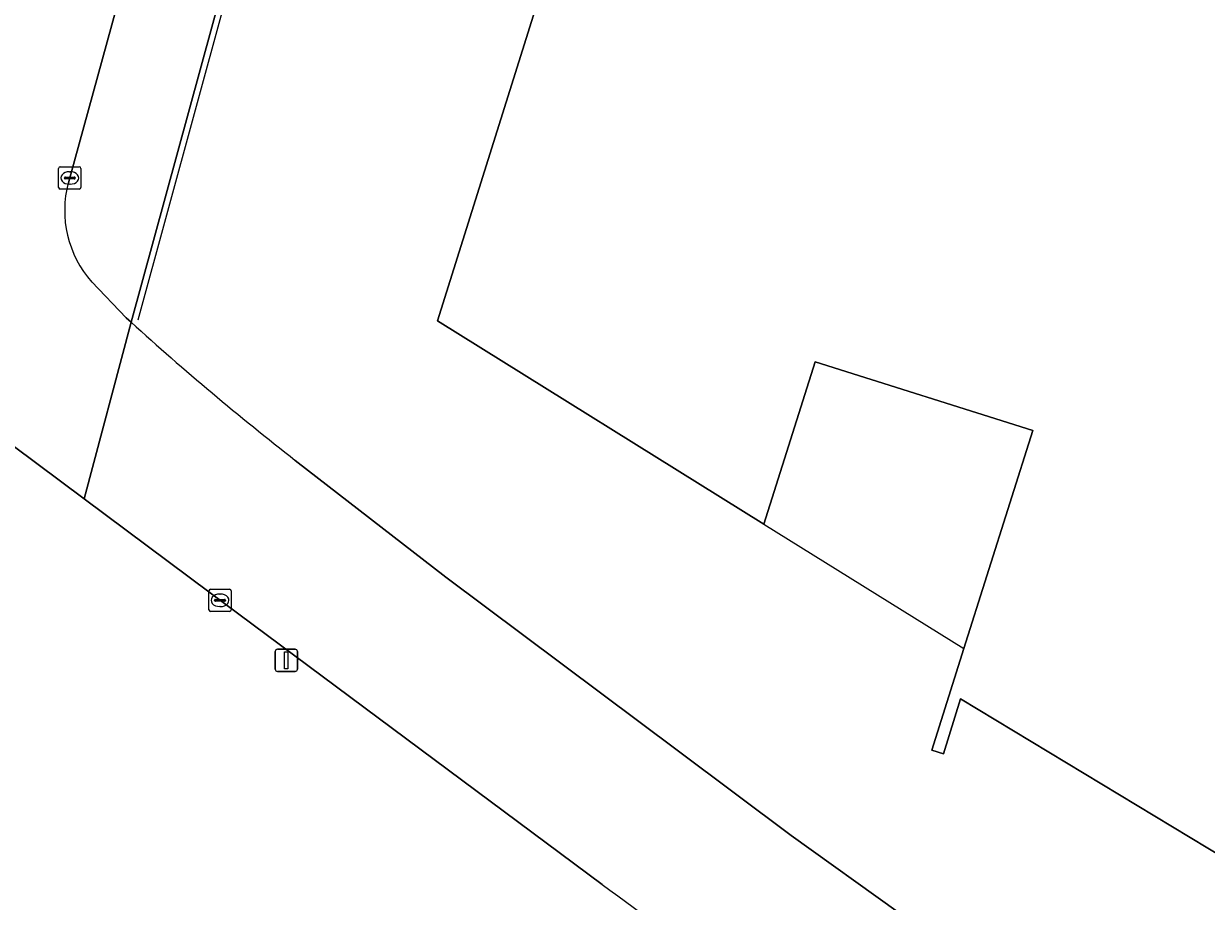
# Model space of a CAD drawing. Extents: x 157692 to 159674, y 381452 to 383291.
# Drawn here: x 158094.4 to 158147.5, y 383054.1 to 383093.5 of the extents above; entities that cross this region are included whole.
import ezdxf

# ---------------------------------------------------------------- set-up
doc = ezdxf.new("R2010")
doc.units = 0
for name, color, linetype in [('IMGEO_Erf', 7, 'Continuous'), ('IMGEO_Groenvoorziening', 7, 'Continuous'), ('IMGEO_Hek', 7, 'Continuous'), ('IMGEO_Kolk', 7, 'Continuous'), ('IMGEO_Lichtmast', 7, 'Continuous'), ('IMGEO_Pand', 7, 'Continuous'), ('IMGEO_Pand_overbouw', 7, 'Continuous'), ('IMGEO_Rijbaan_lokaal_open', 7, 'Continuous'), ('IMGEO_Voetpad_open', 7, 'Continuous')]:
    doc.layers.add(name, color=color, linetype=linetype)

msp = doc.modelspace()

# ---------------------------------------------------------------- linework, layer by layer
at = {"layer": 'IMGEO_Erf'}
for points in [[(158178.302, 383131.326), (158120.027, 383149.722), (158118.049, 383149.042), (158111.816, 383126.26), (158110.105, 383119.971), (158099.191, 383080.052)], [(158150.727, 383054.525), (158136.44, 383063.155), (158135.674, 383060.684), (158135.16, 383060.847), (158136.598, 383065.403), (158139.688, 383075.19), (158129.912, 383078.281), (158127.612, 383070.995), (158112.954, 383080.118), (158124.977, 383118.405), (158122.136, 383119.292), (158123.241, 383122.836), (158126.122, 383121.931), (158126.525, 383123.215), (158121.315, 383124.851), (158121.498, 383125.427), (158119.492, 383126.043), (158122.072, 383134.425), (158135.029, 383130.348), (158135.717, 383130.131), (158138.864, 383129.141), (158139.553, 383128.924), (158139.734, 383129.485), (158153.222, 383125.234)], [(158106.564, 383073.854), (158113.324, 383068.616), (158123.778, 383060.801), (158128.84, 383057.014), (158133.637, 383053.57), (158136.589, 383051.483), (158143.469, 383046.692), (158146.526, 383044.611), (158151.637, 383041.207)]]:
    msp.add_lwpolyline(points, dxfattribs=at)
msp.add_arc((158188.352, 383178.632), 132.92, 227.87201, 232.02484, dxfattribs=at)
at = {"layer": 'IMGEO_Groenvoorziening'}
msp.add_lwpolyline([(158120.347, 383054.818), (158102.737, 383067.907), (158097.076, 383072.124), (158088.503, 383078.512), (158086.705, 383079.821), (158085.944, 383080.417)], dxfattribs=at)
msp.add_arc((158532.202, 383612.369), 693.172, 233.547247, 234.69573, dxfattribs=at)
at = {"layer": 'IMGEO_Hek'}
msp.add_lwpolyline([(158099.512, 383080.167), (158113.754, 383132.366)], dxfattribs=at)
at = {"layer": 'IMGEO_Kolk'}
for p, q in [((158095.933, 383086.107), (158095.933, 383086.959)), ((158096.008, 383087.033), (158096.86, 383087.033)), ((158096.421, 383086.813), (158096.446, 383086.813)), ((158096.934, 383086.959), (158096.934, 383086.107)), ((158096.192, 383086.527), (158096.192, 383086.539)), ((158096.63, 383086.49), (158096.232, 383086.49)), ((158096.235, 383086.576), (158096.633, 383086.576)), ((158096.444, 383086.253), (158096.419, 383086.253)), ((158096.676, 383086.539), (158096.676, 383086.527)), ((158096.86, 383086.033), (158096.008, 383086.033)), ((158102.756, 383068.071), (158103.608, 383068.071)), ((158102.681, 383067.145), (158102.681, 383067.997)), ((158102.94, 383067.565), (158102.94, 383067.577)), ((158103.378, 383067.528), (158102.98, 383067.528)), ((158102.983, 383067.614), (158103.381, 383067.614)), ((158103.169, 383067.851), (158103.194, 383067.851)), ((158103.424, 383067.577), (158103.424, 383067.565)), ((158103.682, 383067.997), (158103.682, 383067.145)), ((158103.608, 383067.071), (158102.756, 383067.071)), ((158103.192, 383067.291), (158103.167, 383067.291))]:
    msp.add_line(p, q, dxfattribs=at)
for points in [[(158095.933, 383086.107), (158095.933, 383086.959)], [(158096.008, 383087.033), (158096.86, 383087.033)], [(158096.934, 383086.959), (158096.934, 383086.107)], [(158096.86, 383086.033), (158096.008, 383086.033)], [(158102.756, 383068.071), (158103.608, 383068.071)], [(158102.681, 383067.145), (158102.681, 383067.997)], [(158103.682, 383067.997), (158103.682, 383067.145)], [(158103.608, 383067.071), (158102.756, 383067.071)]]:
    msp.add_lwpolyline(points, dxfattribs=at)
for centre, radius, start, end in [((158096.01, 383086.957), 0.0765, 91.552, 178.448), ((158096.01, 383086.957), 0.0765, 91.552, 178.448), ((158096.858, 383086.957), 0.0765, 1.552, 88.448), ((158096.858, 383086.957), 0.0765, 1.552, 88.448), ((158096.232, 383086.536), 0.0403, 85.8775, 175.7526), ((158096.229, 383086.526), 0.0366, 178.938, 274.7102), ((158096.633, 383086.533), 0.043, 264.8664, 352.4533), ((158096.637, 383086.538), 0.0386, 1.7309, 96.639), ((158096.01, 383086.109), 0.0765, 181.552, 268.448), ((158096.01, 383086.109), 0.0765, 181.552, 268.448), ((158096.858, 383086.109), 0.0765, 271.552, 358.448), ((158096.858, 383086.109), 0.0765, 271.552, 358.448), ((158102.758, 383067.995), 0.0765, 91.552, 178.448), ((158102.758, 383067.995), 0.0765, 91.552, 178.448), ((158103.606, 383067.995), 0.0765, 1.552, 88.448), ((158103.606, 383067.995), 0.0765, 1.552, 88.448), ((158102.98, 383067.574), 0.0403, 85.8775, 175.7526), ((158102.977, 383067.564), 0.0366, 178.938, 274.7102), ((158103.381, 383067.571), 0.043, 264.8664, 352.4533), ((158103.385, 383067.576), 0.0386, 1.7309, 96.639), ((158102.758, 383067.147), 0.0765, 181.552, 268.448), ((158102.758, 383067.147), 0.0765, 181.552, 268.448), ((158103.606, 383067.147), 0.0765, 271.552, 358.448), ((158103.606, 383067.147), 0.0765, 271.552, 358.448)]:
    msp.add_arc(centre, radius, start, end, dxfattribs=at)
for centre, major_axis, ratio, start_param, end_param in [((158096.42, 383086.533), (-0.387, 0.002), 0.722429, 4.712389, 7.853982), ((158096.445, 383086.533), (-0.39, 0.002), 0.717154, 1.570796, 4.712389), ((158103.168, 383067.571), (-0.387, 0.002), 0.722429, 4.712389, 7.853982), ((158103.193, 383067.571), (-0.39, 0.002), 0.717154, 1.570796, 4.712389)]:
    msp.add_ellipse(centre, major_axis=major_axis, ratio=ratio, start_param=start_param, end_param=end_param, dxfattribs=at)
at = {"layer": 'IMGEO_Lichtmast'}
for p, q in [((158105.664, 383064.476), (158105.664, 383065.276)), ((158105.664, 383065.276), (158105.664, 383064.476)), ((158105.764, 383065.376), (158106.554, 383065.376)), ((158106.554, 383065.376), (158105.764, 383065.376)), ((158106.654, 383065.276), (158106.654, 383064.476)), ((158106.654, 383064.476), (158106.654, 383065.276)), ((158106.554, 383064.376), (158105.764, 383064.376)), ((158105.764, 383064.376), (158106.554, 383064.376))]:
    msp.add_line(p, q, dxfattribs=at)
msp.add_lwpolyline([(158106.084, 383065.251), (158106.234, 383065.251), (158106.234, 383064.501), (158106.084, 383064.501), (158106.084, 383065.251)], dxfattribs=at)
for centre, start, end in [((158105.764, 383065.276), 90, 180), ((158105.764, 383065.276), 90, 180), ((158106.554, 383065.276), 0, 90), ((158106.554, 383065.276), 360, 90), ((158105.764, 383064.476), 180, 270), ((158105.764, 383064.476), 180, 270), ((158106.554, 383064.476), 270, 0), ((158106.554, 383064.476), 270, 0)]:
    msp.add_arc(centre, 0.1, start, end, dxfattribs=at)
at = {"layer": 'IMGEO_Pand'}
msp.add_lwpolyline([(158153.222, 383125.234), (158139.734, 383129.485), (158139.553, 383128.924), (158138.864, 383129.141), (158135.717, 383130.131), (158135.029, 383130.348), (158122.072, 383134.425), (158119.492, 383126.043), (158121.498, 383125.427), (158121.315, 383124.851), (158126.525, 383123.215), (158126.122, 383121.931), (158124.977, 383118.405), (158112.954, 383080.118), (158127.612, 383070.995), (158129.912, 383078.281), (158139.688, 383075.19), (158136.598, 383065.403), (158135.16, 383060.847), (158135.674, 383060.684), (158136.44, 383063.155), (158150.727, 383054.525)], dxfattribs=at)
at = {"layer": 'IMGEO_Pand_overbouw'}
msp.add_lwpolyline([(158127.612, 383070.995), (158136.598, 383065.403), (158139.688, 383075.19), (158129.912, 383078.281)], close=True, dxfattribs=at)
at = {"layer": 'IMGEO_Rijbaan_lokaal_open'}
for points in [[(158096.368, 383086.321), (158096.434, 383086.533), (158100.622, 383101.813), (158105.907, 383121.189)], [(158085.944, 383080.417), (158086.705, 383079.821), (158088.503, 383078.512), (158097.076, 383072.124), (158099.191, 383080.052), (158099.079, 383080.153), (158098.967, 383080.255), (158097.42, 383081.863)], [(158099.191, 383080.052), (158097.076, 383072.124), (158102.737, 383067.907), (158120.347, 383054.818)], [(158151.637, 383041.207), (158146.526, 383044.611), (158143.469, 383046.692), (158136.589, 383051.483), (158133.637, 383053.57), (158128.84, 383057.014), (158123.778, 383060.801), (158113.324, 383068.616), (158106.564, 383073.854)]]:
    msp.add_lwpolyline(points, dxfattribs=at)
for centre, radius, start, end in [((158101.04, 383085.07), 4.837, 165.0151, 221.5404), ((158188.352, 383178.632), 132.92, 227.87201, 232.02484), ((158532.202, 383612.369), 693.172, 233.547247, 234.69573)]:
    msp.add_arc(centre, radius, start, end, dxfattribs=at)
at = {"layer": 'IMGEO_Voetpad_open'}
for points in [[(158110.105, 383119.971), (158105.907, 383121.189), (158100.622, 383101.813), (158096.434, 383086.533), (158096.368, 383086.321)], [(158097.42, 383081.863), (158098.967, 383080.255), (158099.079, 383080.153), (158099.191, 383080.052), (158110.105, 383119.971)]]:
    msp.add_lwpolyline(points, dxfattribs=at)
msp.add_arc((158101.04, 383085.07), 4.837, 165.0151, 221.5404, dxfattribs=at)

doc.saveas('drawing.dxf')
